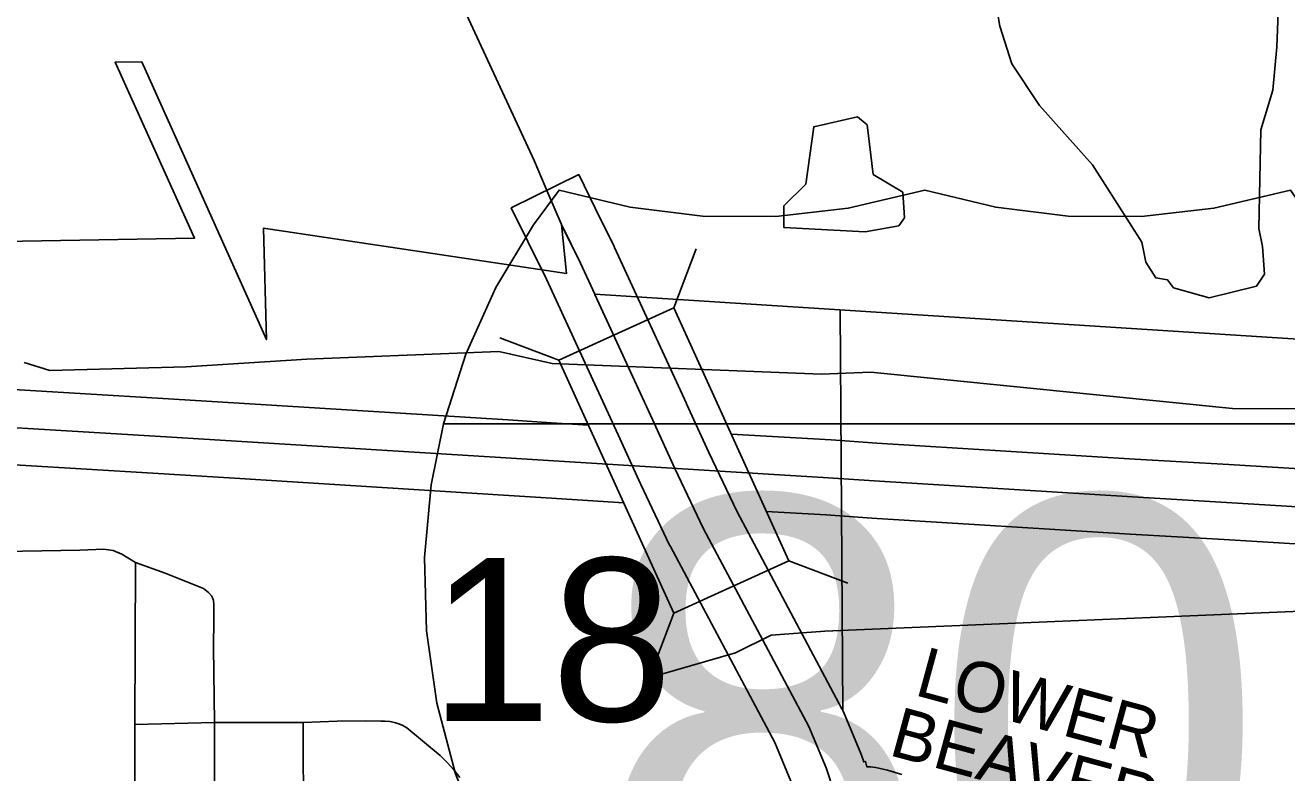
# Model space of a CAD drawing. Extents: x -1403959 to 81668, y -1400582 to 11018.
# Drawn here: x 6835.6 to 6933, y 8647 to 8704.7 of the extents above; entities that cross this region are included whole.
import ezdxf

# ---------------------------------------------------------------- set-up
doc = ezdxf.new("R2010")
doc.units = 0
for name, color, linetype in [('tdCiAirportTxt', 7, 'Continuous'), ('tdCiCityCartoShort', 7, 'Continuous'), ('tdCiCityDivCarto', 7, 'Continuous'), ('tdCiCityStreetTxt', 7, 'Continuous'), ('tdCiCoBndryTxt', 7, 'Continuous'), ('tdCiRRCL', 7, 'Continuous'), ('tdCiSectLine', 7, 'Continuous'), ('tdCiSectNmbr', 7, 'Continuous'), ('tdCoCityStreetMajor', 7, 'Continuous'), ('tdCoSectLinePart', 7, 'Continuous'), ('tdCoSectNmbr', 7, 'Continuous'), ('tdCoSurfBitum', 7, 'Continuous'), ('tdCoSurfGravel', 7, 'Continuous')]:
    doc.layers.add(name, color=color, linetype=linetype)

msp = doc.modelspace()

# ---------------------------------------------------------------- linework, layer by layer
at = {"layer": 'tdCiAirportTxt'}
for points in [[(6825.341, 8677.138), (6845.862, 8675.904), (6852.156, 8675.512), (6872.936, 8674.215), (6876.243, 8674.004), (6879.131, 8673.815)], [(6890.147, 8673.125), (6897.861, 8672.676), (6901.391, 8672.434), (6921.31, 8671.198), (6928.562, 8670.776), (6957.626, 8669.006), (6995.258, 8666.654), (7020.525, 8665.146)], [(6824.982, 8671.345), (6845.507, 8670.111), (6851.795, 8669.719), (6872.57, 8668.423), (6875.868, 8668.212), (6881.854, 8667.821)], [(6892.859, 8667.154), (6897.494, 8666.884), (6901.013, 8666.643), (6920.961, 8665.404), (6928.217, 8664.982), (6957.269, 8663.213), (6994.904, 8660.862), (7022.53, 8659.212)]]:
    msp.add_lwpolyline(points, dxfattribs=at)
at = {"layer": 'tdCiCityCartoShort'}
for points in [[(6893.032, 8670.021), (6876.043, 8671.078), (6872.745, 8671.289), (6851.967, 8672.586), (6845.676, 8672.978), (6825.154, 8674.212)], [(7033.203, 8661.426), (6995.074, 8663.728), (6957.439, 8666.08), (6928.382, 8667.849), (6921.128, 8668.272), (6901.194, 8669.509), (6897.669, 8669.75), (6893.02, 8670.021)]]:
    msp.add_lwpolyline(points, dxfattribs=at)
at = {"layer": 'tdCiCityDivCarto'}
for points in [[(6832.472, 8664.036), (6839.868, 8664.17), (6841.725, 8664.237), (6842.437, 8664.148), (6843.116, 8663.869), (6844.171, 8663.224)], [(6844.122, 8650.721), (6844.171, 8663.224)], [(6844.171, 8663.224), (6846.441, 8662.399), (6849.406, 8661.213), (6849.811, 8660.892), (6850.056, 8660.619), (6850.141, 8660.416)], [(6850.272, 8650.875), (6850.182, 8656.649), (6850.215, 8658.84), (6850.217, 8659.952), (6850.184, 8660.314), (6850.141, 8660.416)], [(6844.122, 8650.721), (6850.272, 8650.875), (6857.094, 8650.875), (6859.72, 8650.959), (6861.894, 8650.987), (6863.097, 8650.968), (6863.45, 8650.973), (6863.802, 8650.941), (6864.149, 8650.872), (6864.487, 8650.767), (6864.811, 8650.627), (6865.119, 8650.453), (6867.676, 8648.316), (6868.222, 8647.782), (6868.735, 8647.218), (6869.215, 8646.626)], [(6850.258, 8621.577), (6850.272, 8650.875)], [(6857.161, 8634.823), (6857.094, 8650.875)], [(6844.152, 8621.527), (6844.122, 8650.721)]]:
    msp.add_lwpolyline(points, dxfattribs=at)
at = {"layer": 'tdCiCityStreetTxt'}
for p, q in [((6885.722, 8682.868), (6887.436, 8687.434)), ((6876.85, 8678.838), (6885.722, 8682.868)), ((6885.722, 8682.868), (6894.59, 8663.343)), ((6876.85, 8678.838), (6872.284, 8680.552)), ((6885.718, 8659.313), (6876.85, 8678.838)), ((6894.59, 8663.343), (6885.718, 8659.313)), ((6894.59, 8663.343), (6894.59, 8663.343)), ((6894.59, 8663.343), (6899.155, 8661.631)), ((6885.718, 8659.313), (6884.004, 8654.749))]:
    msp.add_line(p, q, dxfattribs=at)
at = {"layer": 'tdCiCoBndryTxt'}
for points in [[(6879.627, 8683.912), (6878.518, 8686.321), (6877.062, 8689.267)], [(6879.63, 8683.905), (6879.627, 8683.912)], [(6885.792, 8670.475), (6884.071, 8674.264), (6879.63, 8683.905)], [(6898.383, 8644.355), (6898.306, 8644.675), (6897.917, 8646.014), (6897.75, 8646.589), (6897.472, 8647.374), (6896.145, 8650.566), (6888.017, 8665.815), (6885.792, 8670.475)]]:
    msp.add_lwpolyline(points, dxfattribs=at)
at = {"layer": 'tdCiRRCL'}
msp.add_lwpolyline([(6967.153, 8709.514), (6965.392, 8704.231), (6959.157, 8694.069), (6956.918, 8688.627), (6954.85, 8679.114), (6879.627, 8683.912), (6878.518, 8686.321), (6877.051, 8689.289), (6877.433, 8685.516), (6854.048, 8689.023), (6854.272, 8680.414), (6844.64, 8701.852), (6842.591, 8701.818), (6848.724, 8688.246), (6801.433, 8687.427)], dxfattribs=at)
at = {"layer": 'tdCiSectLine'}
msp.add_lwpolyline([(6894.763, 8646.332), (6893.519, 8649.324), (6885.456, 8664.45), (6885.414, 8664.531), (6885.398, 8664.565), (6883.174, 8669.224), (6883.15, 8669.275), (6881.432, 8673.057), (6875.899, 8685.071), (6874.46, 8687.981), (6873.175, 8690.583), (6878.377, 8693.154), (6879.663, 8690.553), (6881.12, 8687.606), (6881.121, 8687.604), (6881.154, 8687.535), (6886.707, 8675.478), (6886.713, 8675.464), (6888.423, 8671.7), (6890.608, 8667.123), (6898.706, 8651.931), (6898.748, 8651.849), (6898.825, 8651.68), (6900.152, 8648.488), (6900.153, 8648.485), (6900.208, 8648.342), (6900.392, 8647.821), (6900.528, 8647.854), (6900.623, 8647.454), (6900.67, 8647.455), (6900.716, 8647.456), (6900.905, 8647.449), (6901.094, 8647.431), (6901.282, 8647.4), (6901.332, 8647.389), (6901.981, 8647.248), (6902.116, 8647.216), (6902.208, 8647.189), (6903.323, 8646.85)], dxfattribs=at)
at = {"layer": 'tdCiSectNmbr'}
for points in [[(6877.051, 8689.289), (6876.078, 8691.567), (6874.934, 8694.246), (6865.956, 8713.643)], [(6877.062, 8689.267), (6877.053, 8689.285), (6877.051, 8689.289)]]:
    msp.add_lwpolyline(points, dxfattribs=at)
at = {"layer": 'tdCoCityStreetMajor'}
msp.add_lwpolyline([(6898.568, 8682.703), (6898.764, 8651.733)], dxfattribs=at)
at = {"layer": 'tdCoSurfBitum'}
for points in [[(6927.048, 8683.645), (6924.301, 8684.415), (6923.844, 8685.026), (6922.928, 8685.181), (6922.167, 8686.404), (6921.865, 8687.932), (6918.059, 8693.894), (6913.945, 8698.484), (6911.813, 8701.695), (6910.903, 8704.598), (6909.092, 8715.289)], [(6932.44, 8706.992), (6932.28, 8703.023), (6931.967, 8699.665), (6931.045, 8696.614), (6930.877, 8688.98), (6931.179, 8687.605), (6931.328, 8685.467), (6930.715, 8684.553), (6927.048, 8683.645)], [(6900.486, 8688.742), (6894.226, 8689.062), (6894.229, 8690.741), (6895.912, 8692.417), (6896.532, 8696.843), (6899.894, 8697.599), (6900.655, 8696.987), (6901.106, 8693.169), (6903.394, 8691.79), (6903.543, 8689.805), (6903.083, 8689.195), (6900.486, 8688.742)], [(6951.005, 8673.821), (6942.608, 8675.06), (6928.864, 8675.091), (6900.923, 8677.902), (6897.105, 8677.757), (6876.337, 8678.567), (6872.216, 8679.492), (6857.402, 8678.915), (6848.085, 8678.325), (6837.547, 8678.043), (6835.563, 8678.658)], [(6942.119, 8659.794), (6897.37, 8657.909), (6893.247, 8657.613), (6890.494, 8656.244), (6884.688, 8654.578), (6883.621, 8655.192)]]:
    msp.add_lwpolyline(points, dxfattribs=at)
at = {"layer": 'tdCoSurfGravel'}
msp.add_line((6868.565, 8673.924), (6941.573, 8673.924), dxfattribs=at)
for points in [[(6868.868, 8646.912), (6867.422, 8652.365), (6866.622, 8657.95), (6866.478, 8663.59), (6866.992, 8669.208), (6867.947, 8673.924), (6869.656, 8679.301), (6871.981, 8684.441), (6874.89, 8689.275), (6876.864, 8691.958), (6882.346, 8690.627), (6887.947, 8689.945), (6893.588, 8689.92), (6899.195, 8690.553), (6905.095, 8691.958), (6910.577, 8690.627), (6916.177, 8689.945), (6921.819, 8689.92), (6927.425, 8690.553), (6933.325, 8691.958)], [(6936.137, 8635.99), (6932.827, 8631.422), (6929.007, 8627.27), (6924.728, 8623.593), (6920.05, 8620.439), (6915.036, 8617.852), (6909.755, 8615.868), (6905.095, 8614.672), (6899.642, 8616.121), (6894.396, 8618.196), (6889.427, 8620.869), (6884.804, 8624.102), (6880.59, 8627.853), (6876.841, 8632.07), (6873.61, 8636.694), (6870.94, 8641.664), (6868.868, 8646.912), (6867.422, 8652.365), (6866.622, 8657.95), (6866.478, 8663.59), (6866.992, 8669.208), (6867.947, 8673.924), (6942.242, 8673.924)]]:
    msp.add_lwpolyline(points, dxfattribs=at)
msp.add_lwpolyline([(6867.947, 8673.924), (6869.656, 8679.301), (6871.981, 8684.441), (6874.89, 8689.275), (6876.864, 8691.958), (6882.346, 8690.627), (6887.947, 8689.945), (6893.588, 8689.92), (6899.195, 8690.553), (6905.095, 8691.958), (6910.577, 8690.627), (6916.177, 8689.945), (6921.819, 8689.92), (6927.425, 8690.553), (6933.325, 8691.958), (6936.56, 8687.335), (6939.233, 8682.367), (6941.31, 8677.121), (6942.242, 8673.924)], close=True, dxfattribs=at)

# ---------------------------------------------------------------- texts
at = {"layer": 'tdCoSectLinePart'}
msp.add_text('18', height=12.5746, rotation=359.99271, dxfattribs=at).set_placement((6866.914, 8650.977))
at = {"layer": 'tdCoSectNmbr'}
for s, p in [('LOWER', (6904.208, 8653.012)), ('BEAVER ', (6902.22, 8648.381))]:
    msp.add_text(s, height=3.8691, rotation=344.80335, dxfattribs=at).set_placement(p)
at = {"layer": 'tdCoSurfGravel'}
msp.add_text('80', height=34.822, dxfattribs=at).set_placement((6879.665, 8633.433))

doc.saveas('drawing.dxf')
